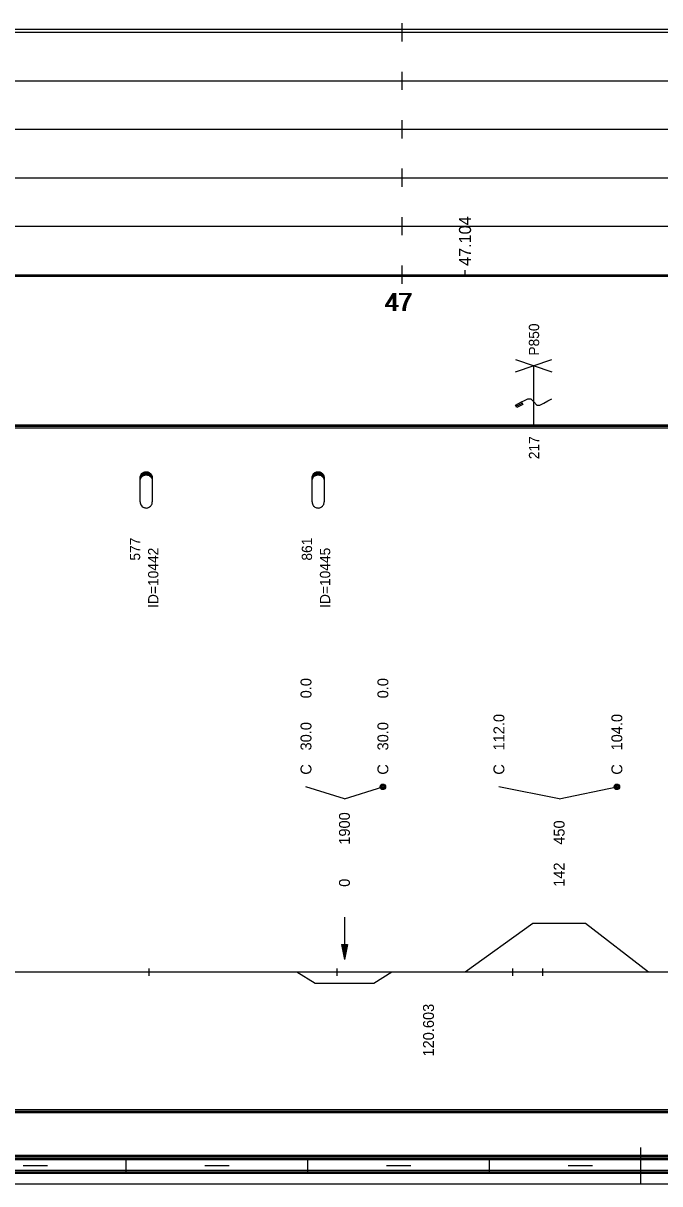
# Model space of a CAD drawing. Extents: x 2 to 10148, y 0 to 380.
# Drawn here: x 4938 to 5043.1, y 0 to 191.5 of the extents above; entities that cross this region are included whole.
import ezdxf

# ---------------------------------------------------------------- set-up
doc = ezdxf.new("R2010")
doc.units = 0
for name, color, linetype in [('CARA_S_OBJEKTY', 7, 'Continuous'), ('KRIV1_CARA', 7, 'Continuous'), ('KRIV1_TEXT', 7, 'Continuous'), ('OBJEKTY_TEXT', 7, 'Continuous'), ('OBJEKTY_TVAR', 7, 'Continuous'), ('RAM', 7, 'Continuous'), ('RYCHL_A', 7, 'Continuous'), ('RYCHL_RASTR', 7, 'Continuous'), ('RYCHL_STAN', 7, 'Continuous'), ('STAN_CARA', 7, 'Continuous'), ('STANIC_ZMEN_V', 7, 'Continuous')]:
    doc.layers.add(name, color=color, linetype=linetype)

msp = doc.modelspace()

# ---------------------------------------------------------------- linework, layer by layer
for p, q in [((4958.75, 35.51), (4958.75, 34.32)), ((4989.76, 35.51), (4989.76, 34.32)), ((5018.77, 35.51), (5018.77, 34.32)), ((5023.73, 35.51), (5023.73, 34.32))]:
    msp.add_line(p, q)
at = {"layer": 'CARA_S_OBJEKTY'}
for p, q in [((4045.76, 125.25), (5128.6, 125.25)), ((4045.76, 125), (5128.6, 125)), ((4045.76, 124.75), (5128.6, 124.75))]:
    msp.add_line(p, q, dxfattribs=at)
at = {"layer": 'KRIV1_CARA'}
for p, q in [((5010.95, 35), (5022.15, 43)), ((5022.15, 43), (5030.83, 43)), ((5030.83, 43), (5041.23, 35)), ((4045.76, 35), (5128.6, 35)), ((4983.19, 35), (4986.19, 33.11)), ((4995.89, 33.11), (4998.89, 35)), ((4986.19, 33.11), (4995.89, 33.11))]:
    msp.add_line(p, q, dxfattribs=at)
at = {"layer": 'KRIV1_TEXT'}
for p, q in [((4991.04, 63.5), (4984.69, 65.5)), ((4991.04, 63.5), (4997.39, 65.5)), ((5026.49, 63.5), (5016.55, 65.5)), ((5026.49, 63.5), (5036.03, 65.5)), ((4991.04, 44), (4991.04, 42.2)), ((4991.04, 42.2), (4991.04, 40)), ((4990.54, 39.5), (4991.04, 37)), ((4990.54, 39.5), (4991.54, 39.5)), ((4990.64, 39.5), (4991.04, 37.5)), ((4990.74, 39.5), (4991.04, 38)), ((4990.84, 39.5), (4991.04, 38.5)), ((4990.94, 39.5), (4991.04, 39)), ((4991.04, 40), (4991.04, 37)), ((4991.54, 39.5), (4991.04, 37)), ((4991.44, 39.5), (4991.04, 37.5)), ((4991.34, 39.5), (4991.04, 38)), ((4991.24, 39.5), (4991.04, 38.5)), ((4991.14, 39.5), (4991.04, 39)), ((4991.04, 39.5), (4991.04, 39.5)), ((4991.04, 39.5), (4991.04, 39.5))]:
    msp.add_line(p, q, dxfattribs=at)
for centre, radius in [((4997.39, 65.5), 0.45), ((4997.39, 65.5), 0.3), ((4997.39, 65.5), 0.15), ((5036.03, 65.5), 0.45), ((5036.03, 65.5), 0.3), ((5036.03, 65.5), 0.15)]:
    msp.add_circle(centre, radius, dxfattribs=at)
at = {"layer": 'OBJEKTY_TVAR'}
for p, q in [((5019.3, 134), (5025.3, 136)), ((5019.3, 136), (5025.3, 134)), ((5022.3, 125), (5022.3, 135)), ((5019.3, 128.5), (5020.3, 129)), ((5019.5, 128.1), (5019.3, 128.5)), ((5019.4, 128.3), (5020.4, 128.8)), ((5020.5, 128.6), (5019.5, 128.1)), ((5020.3, 129), (5020.8, 129.25)), ((5020.3, 129), (5020.5, 128.6)), ((5020.8, 129.25), (5021.3, 129.5)), ((5021.3, 129.5), (5021.8, 129.5)), ((5021.8, 129.5), (5022.3, 129)), ((5022.3, 129), (5022.8, 128.5)), ((5022.8, 128.5), (5023.3, 128.5)), ((5023.3, 128.5), (5023.97, 128.83)), ((5023.97, 128.83), (5024.64, 129.17)), ((5024.64, 129.17), (5025.3, 129.5)), ((4957.36, 116.81), (4957.42, 116.95)), ((4957.37, 116.85), (4957.82, 116.85)), ((4957.39, 116.9), (4957.93, 116.9)), ((4957.42, 116.95), (4957.48, 117.06)), ((4957.42, 116.95), (4958.08, 116.95)), ((4957.44, 117), (4959.18, 117)), ((4957.47, 117.05), (4959.15, 117.05)), ((4957.48, 117.06), (4957.57, 117.18)), ((4957.51, 117.1), (4959.11, 117.1)), ((4957.55, 117.15), (4959.07, 117.15)), ((4957.57, 117.18), (4957.66, 117.26)), ((4957.6, 117.2), (4959.02, 117.2)), ((4957.65, 117.25), (4958.97, 117.25)), ((4957.66, 117.26), (4957.79, 117.35)), ((4957.66, 116.74), (4957.79, 116.83)), ((4957.71, 117.3), (4958.91, 117.3)), ((4957.78, 117.35), (4958.84, 117.35)), ((4957.79, 117.35), (4957.92, 117.42)), ((4957.79, 116.83), (4957.92, 116.9)), ((4957.87, 117.4), (4958.75, 117.4)), ((4957.92, 117.42), (4957.95, 117.43)), ((4957.92, 116.9), (4957.95, 116.91)), ((4957.95, 117.43), (4958.07, 117.47)), ((4957.95, 116.91), (4958.07, 116.95)), ((4958, 117.45), (4958.62, 117.45)), ((4958.07, 117.47), (4958.21, 117.49)), ((4958.07, 116.95), (4958.21, 116.97)), ((4958.21, 117.49), (4958.32, 117.5)), ((4958.21, 116.97), (4958.32, 116.98)), ((4958.32, 117.5), (4958.45, 117.49)), ((4958.32, 116.98), (4958.45, 116.97)), ((4958.45, 117.49), (4958.58, 117.46)), ((4958.45, 116.97), (4958.58, 116.94)), ((4958.54, 116.95), (4959.2, 116.95)), ((4958.58, 117.46), (4958.69, 117.43)), ((4958.58, 116.94), (4958.69, 116.9)), ((4958.69, 117.43), (4958.8, 117.37)), ((4958.69, 116.9), (4959.23, 116.9)), ((4958.69, 116.9), (4958.8, 116.85)), ((4958.8, 117.37), (4958.87, 117.32)), ((4958.8, 116.85), (4959.25, 116.85)), ((4958.8, 116.85), (4958.87, 116.8)), ((4958.87, 117.32), (4959.02, 117.21)), ((4959.02, 117.21), (4959.1, 117.11)), ((4959.1, 117.11), (4959.19, 116.98)), ((4959.19, 116.98), (4959.23, 116.89)), ((4959.23, 116.89), (4959.27, 116.77)), ((4985.74, 116.81), (4985.8, 116.95)), ((4985.75, 116.85), (4986.2, 116.85)), ((4985.77, 116.9), (4986.31, 116.9)), ((4985.8, 116.95), (4985.86, 117.06)), ((4985.8, 116.95), (4986.46, 116.95)), ((4985.82, 117), (4987.56, 117)), ((4985.85, 117.05), (4987.53, 117.05)), ((4985.86, 117.06), (4985.95, 117.18)), ((4985.89, 117.1), (4987.49, 117.1)), ((4985.93, 117.15), (4987.45, 117.15)), ((4985.95, 117.18), (4986.04, 117.26)), ((4985.98, 117.2), (4987.4, 117.2)), ((4986.03, 117.25), (4987.35, 117.25)), ((4986.04, 117.26), (4986.17, 117.35)), ((4986.04, 116.74), (4986.17, 116.83)), ((4986.09, 117.3), (4987.29, 117.3)), ((4986.16, 117.35), (4987.22, 117.35)), ((4986.17, 117.35), (4986.3, 117.42)), ((4986.17, 116.83), (4986.3, 116.9)), ((4986.25, 117.4), (4987.13, 117.4)), ((4986.3, 117.42), (4986.33, 117.43)), ((4986.3, 116.9), (4986.33, 116.91)), ((4986.33, 117.43), (4986.45, 117.47)), ((4986.33, 116.91), (4986.45, 116.95)), ((4986.38, 117.45), (4987, 117.45)), ((4986.45, 117.47), (4986.59, 117.49)), ((4986.45, 116.95), (4986.59, 116.97)), ((4986.59, 117.49), (4986.7, 117.5)), ((4986.59, 116.97), (4986.7, 116.98)), ((4986.7, 117.5), (4986.83, 117.49)), ((4986.7, 116.98), (4986.83, 116.97)), ((4986.83, 117.49), (4986.96, 117.46)), ((4986.83, 116.97), (4986.96, 116.94)), ((4986.92, 116.95), (4987.58, 116.95)), ((4986.96, 117.46), (4987.07, 117.43)), ((4986.96, 116.94), (4987.07, 116.9)), ((4987.07, 117.43), (4987.18, 117.37)), ((4987.07, 116.9), (4987.61, 116.9)), ((4987.07, 116.9), (4987.18, 116.85)), ((4987.18, 117.37), (4987.25, 117.32)), ((4987.18, 116.85), (4987.63, 116.85)), ((4987.18, 116.85), (4987.25, 116.8)), ((4987.25, 117.32), (4987.4, 117.21)), ((4987.4, 117.21), (4987.48, 117.11)), ((4987.48, 117.11), (4987.57, 116.98)), ((4987.57, 116.98), (4987.61, 116.89)), ((4987.61, 116.89), (4987.65, 116.77)), ((4957.31, 116.5), (4957.32, 116.65)), ((4957.31, 116.55), (4957.49, 116.55)), ((4957.31, 112.5), (4957.31, 116.5)), ((4957.31, 116.5), (4957.46, 116.5)), ((4957.31, 116.45), (4957.43, 116.45)), ((4957.31, 116.4), (4957.4, 116.4)), ((4957.31, 116.35), (4957.38, 116.35)), ((4957.31, 116.3), (4957.36, 116.3)), ((4957.31, 116.25), (4957.35, 116.25)), ((4957.31, 116.2), (4957.34, 116.2)), ((4957.31, 116.15), (4957.33, 116.15)), ((4957.31, 115.98), (4957.32, 116.13)), ((4957.31, 116.1), (4957.32, 116.1)), ((4957.32, 116.65), (4957.36, 116.81)), ((4957.32, 116.65), (4957.57, 116.65)), ((4957.32, 116.6), (4957.53, 116.6)), ((4957.32, 116.13), (4957.36, 116.28)), ((4957.33, 116.7), (4957.62, 116.7)), ((4957.34, 116.75), (4957.68, 116.75)), ((4957.36, 116.8), (4957.74, 116.8)), ((4957.36, 116.28), (4957.42, 116.43)), ((4957.42, 116.43), (4957.48, 116.53)), ((4957.48, 116.53), (4957.57, 116.65)), ((4957.57, 116.65), (4957.66, 116.74)), ((4958.87, 116.8), (4959.02, 116.68)), ((4958.88, 116.8), (4959.26, 116.8)), ((4958.94, 116.75), (4959.28, 116.75)), ((4959, 116.7), (4959.29, 116.7)), ((4959.02, 116.68), (4959.1, 116.59)), ((4959.05, 116.65), (4959.3, 116.65)), ((4959.09, 116.6), (4959.3, 116.6)), ((4959.1, 116.59), (4959.19, 116.46)), ((4959.13, 116.55), (4959.31, 116.55)), ((4959.16, 116.5), (4959.31, 116.5)), ((4959.19, 116.46), (4959.23, 116.37)), ((4959.19, 116.45), (4959.31, 116.45)), ((4959.22, 116.4), (4959.31, 116.4)), ((4959.23, 116.37), (4959.27, 116.24)), ((4959.24, 116.35), (4959.31, 116.35)), ((4959.26, 116.3), (4959.31, 116.3)), ((4959.27, 116.77), (4959.3, 116.65)), ((4959.27, 116.25), (4959.31, 116.25)), ((4959.27, 116.24), (4959.3, 116.13)), ((4959.28, 116.2), (4959.31, 116.2)), ((4959.29, 116.15), (4959.31, 116.15)), ((4959.3, 116.65), (4959.31, 116.56)), ((4959.3, 116.13), (4959.31, 116.03)), ((4959.3, 116.1), (4959.31, 116.1)), ((4959.31, 116.56), (4959.31, 116.5)), ((4959.31, 116.5), (4959.31, 112.5)), ((4959.31, 116.03), (4959.31, 115.98)), ((4985.69, 116.5), (4985.7, 116.65)), ((4985.69, 116.55), (4985.87, 116.55)), ((4985.69, 112.5), (4985.69, 116.5)), ((4985.69, 116.5), (4985.84, 116.5)), ((4985.69, 116.45), (4985.81, 116.45)), ((4985.69, 116.4), (4985.78, 116.4)), ((4985.69, 116.35), (4985.76, 116.35)), ((4985.69, 116.3), (4985.74, 116.3)), ((4985.69, 116.25), (4985.73, 116.25)), ((4985.69, 116.2), (4985.72, 116.2)), ((4985.69, 116.15), (4985.71, 116.15)), ((4985.69, 115.98), (4985.7, 116.13)), ((4985.69, 116.1), (4985.7, 116.1)), ((4985.7, 116.65), (4985.74, 116.81)), ((4985.7, 116.65), (4985.95, 116.65)), ((4985.7, 116.6), (4985.91, 116.6)), ((4985.7, 116.13), (4985.74, 116.28)), ((4985.71, 116.7), (4986, 116.7)), ((4985.72, 116.75), (4986.06, 116.75)), ((4985.74, 116.8), (4986.12, 116.8)), ((4985.74, 116.28), (4985.8, 116.43)), ((4985.8, 116.43), (4985.86, 116.53)), ((4985.86, 116.53), (4985.95, 116.65)), ((4985.95, 116.65), (4986.04, 116.74)), ((4987.25, 116.8), (4987.4, 116.68)), ((4987.26, 116.8), (4987.64, 116.8)), ((4987.32, 116.75), (4987.66, 116.75)), ((4987.38, 116.7), (4987.67, 116.7)), ((4987.4, 116.68), (4987.48, 116.59)), ((4987.43, 116.65), (4987.68, 116.65)), ((4987.47, 116.6), (4987.68, 116.6)), ((4987.48, 116.59), (4987.57, 116.46)), ((4987.51, 116.55), (4987.69, 116.55)), ((4987.54, 116.5), (4987.69, 116.5)), ((4987.57, 116.46), (4987.61, 116.37)), ((4987.57, 116.45), (4987.69, 116.45)), ((4987.6, 116.4), (4987.69, 116.4)), ((4987.61, 116.37), (4987.65, 116.24)), ((4987.62, 116.35), (4987.69, 116.35)), ((4987.64, 116.3), (4987.69, 116.3)), ((4987.65, 116.77), (4987.68, 116.65)), ((4987.65, 116.25), (4987.69, 116.25)), ((4987.65, 116.24), (4987.68, 116.13)), ((4987.66, 116.2), (4987.69, 116.2)), ((4987.67, 116.15), (4987.69, 116.15)), ((4987.68, 116.65), (4987.69, 116.56)), ((4987.68, 116.13), (4987.69, 116.03)), ((4987.68, 116.1), (4987.69, 116.1)), ((4987.69, 116.56), (4987.69, 116.5)), ((4987.69, 116.5), (4987.69, 112.5)), ((4987.69, 116.03), (4987.69, 115.98)), ((4957.31, 112.5), (4957.32, 112.35)), ((4957.32, 112.35), (4957.36, 112.2)), ((4957.36, 112.2), (4957.42, 112.05)), ((4957.42, 112.05), (4957.48, 111.95)), ((4957.48, 111.95), (4957.57, 111.83)), ((4957.57, 111.83), (4957.66, 111.74)), ((4957.66, 111.74), (4957.79, 111.65)), ((4957.79, 111.65), (4957.92, 111.58)), ((4957.92, 111.58), (4957.95, 111.57)), ((4957.95, 111.57), (4958.07, 111.53)), ((4958.07, 111.53), (4958.21, 111.51)), ((4958.21, 111.51), (4958.32, 111.5)), ((4958.32, 111.5), (4958.45, 111.51)), ((4958.45, 111.51), (4958.58, 111.54)), ((4958.58, 111.54), (4958.69, 111.58)), ((4958.69, 111.58), (4958.8, 111.63)), ((4958.8, 111.63), (4958.87, 111.68)), ((4958.87, 111.68), (4959.02, 111.8)), ((4959.02, 111.8), (4959.1, 111.9)), ((4959.1, 111.9), (4959.19, 112.02)), ((4959.19, 112.02), (4959.23, 112.11)), ((4959.23, 112.11), (4959.27, 112.24)), ((4959.27, 112.24), (4959.3, 112.35)), ((4959.3, 112.35), (4959.31, 112.45)), ((4959.31, 112.45), (4959.31, 112.5)), ((4985.69, 112.5), (4985.7, 112.35)), ((4985.7, 112.35), (4985.74, 112.2)), ((4985.74, 112.2), (4985.8, 112.05)), ((4985.8, 112.05), (4985.86, 111.95)), ((4985.86, 111.95), (4985.95, 111.83)), ((4985.95, 111.83), (4986.04, 111.74)), ((4986.04, 111.74), (4986.17, 111.65)), ((4986.17, 111.65), (4986.3, 111.58)), ((4986.3, 111.58), (4986.33, 111.57)), ((4986.33, 111.57), (4986.45, 111.53)), ((4986.45, 111.53), (4986.59, 111.51)), ((4986.59, 111.51), (4986.7, 111.5)), ((4986.7, 111.5), (4986.83, 111.51)), ((4986.83, 111.51), (4986.96, 111.54)), ((4986.96, 111.54), (4987.07, 111.58)), ((4987.07, 111.58), (4987.18, 111.63)), ((4987.18, 111.63), (4987.25, 111.68)), ((4987.25, 111.68), (4987.4, 111.8)), ((4987.4, 111.8), (4987.48, 111.9)), ((4987.48, 111.9), (4987.57, 112.02)), ((4987.57, 112.02), (4987.61, 112.11)), ((4987.61, 112.11), (4987.65, 112.24)), ((4987.65, 112.24), (4987.68, 112.35)), ((4987.68, 112.35), (4987.69, 112.45)), ((4987.69, 112.45), (4987.69, 112.5))]:
    msp.add_line(p, q, dxfattribs=at)
at = {"layer": 'RAM'}
for p, q in [((5040, 0), (5040, 6)), ((4045.76, 4.75), (5128.6, 4.75)), ((4045.76, 4.5), (5128.6, 4.5)), ((4045.76, 4.25), (5128.6, 4.25)), ((4045.76, 4), (5128.6, 4)), ((4955, 2), (4955, 4)), ((4985, 2), (4985, 4)), ((5015, 2), (5015, 4)), ((4045.76, 2.25), (5128.6, 2.25)), ((4045.76, 2), (5128.6, 2)), ((4938, 3), (4942, 3)), ((4968, 3), (4972, 3)), ((4998, 3), (5002, 3)), ((5028, 3), (5032, 3)), ((4045.76, 1.75), (5128.6, 1.75)), ((4045.76, 0), (5128.6, 0))]:
    msp.add_line(p, q, dxfattribs=at)
at = {"layer": 'RYCHL_A'}
msp.add_line((4428.57, 190.5), (5131.49, 190.5), dxfattribs=at)
at = {"layer": 'RYCHL_RASTR'}
for p, q in [((5000.57, 188.5), (5000.57, 191.5)), ((4041.67, 190), (5128.21, 190)), ((4041.69, 182), (5128.21, 182)), ((5000.57, 180.5), (5000.57, 183.5)), ((5000.57, 172.5), (5000.57, 175.5)), ((4041.64, 174), (5128.26, 174)), ((5000.57, 164.5), (5000.57, 167.5)), ((4041.69, 166), (5128.25, 166)), ((5000.57, 156.5), (5000.57, 159.5)), ((4041.65, 158), (5128.24, 158)), ((5000.57, 148.5), (5000.57, 151.5)), ((4045.76, 150), (5128.6, 150)), ((4045.76, 149.75), (5128.6, 149.75))]:
    msp.add_line(p, q, dxfattribs=at)
at = {"layer": 'STAN_CARA'}
for p, q in [((4802.07, 12.25), (5128.6, 12.25)), ((4802.07, 12), (5128.6, 12)), ((4802.07, 12), (5128.6, 12)), ((4802.07, 11.75), (5128.6, 11.75))]:
    msp.add_line(p, q, dxfattribs=at)
at = {"layer": 'STANIC_ZMEN_V'}
msp.add_line((5010.95, 150), (5010.95, 150.75), dxfattribs=at)

# ---------------------------------------------------------------- texts
at = {"layer": 'KRIV1_TEXT'}
for s, p in [('0.0', (4985.59, 80.1)), ('0.0', (4998.29, 80.1)), ('112.0', (5017.45, 71.5)), ('104.0', (5036.93, 71.5)), ('30.0', (4985.59, 71.5)), ('30.0', (4998.29, 71.5)), ('C', (4985.59, 67.5)), ('C', (4998.29, 67.5)), ('C', (5017.45, 67.5)), ('C', (5036.93, 67.5)), ('1900', (4991.94, 55.95)), ('450', (5027.39, 55.95)), ('142', (5027.39, 49)), ('0', (4991.94, 49)), ('120.603', (5005.82, 21))]:
    msp.add_text(s, height=1.8, rotation=90, dxfattribs=at).set_placement(p)
at = {"layer": 'OBJEKTY_TEXT'}
for s, p in [('P850', (5023.19, 136.65)), ('217', (5023.2, 119.56)), ('577', (4957.31, 102.83)), ('861', (4985.69, 102.83)), ('ID=10442', (4960.31, 95.03)), ('ID=10445', (4988.69, 95.03))]:
    msp.add_text(s, height=1.7, rotation=90, dxfattribs=at).set_placement(p)
at = {"layer": 'RYCHL_STAN'}
for p in [(4997.63, 144), (4997.88, 144)]:
    msp.add_text('47', height=3, dxfattribs=at).set_placement(p)
at = {"layer": 'STANIC_ZMEN_V'}
msp.add_text('47.104', height=2, rotation=90, dxfattribs=at).set_placement((5011.95, 151.45))

doc.saveas('drawing.dxf')
